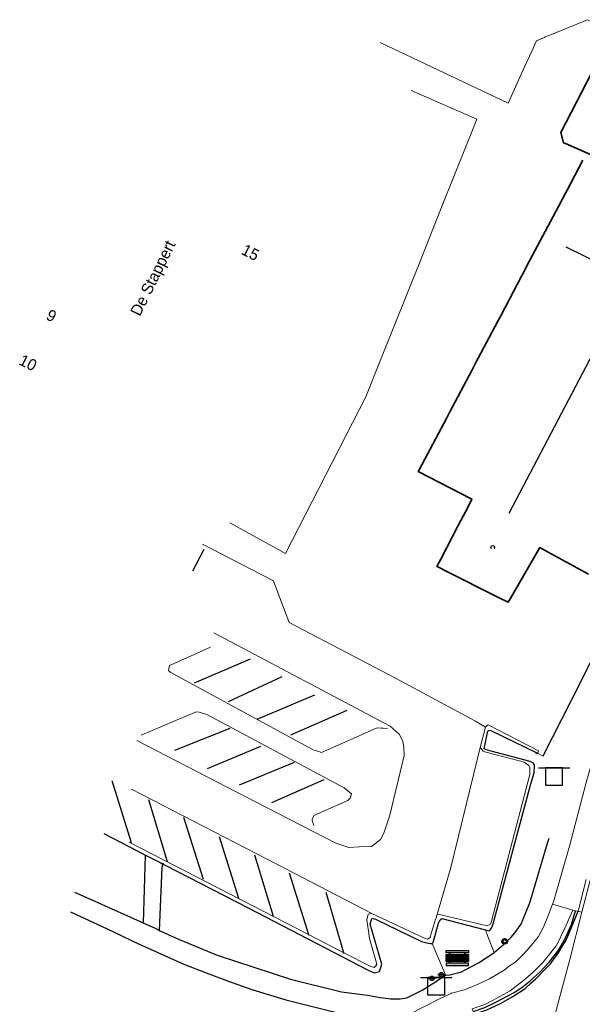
# Model space of a CAD drawing. Header units: metres. Extents: x 169249 to 194689, y 406250 to 412203.
# Tile 325 of 442: x 187828 to 187877, y 411261 to 411348. Entities that reach past the tile are written whole.
import ezdxf
from ezdxf.enums import TextEntityAlignment as Align

# ---------------------------------------------------------------- set-up
doc = ezdxf.new("R2010")
doc.units = ezdxf.units.M
doc.layers.get('0').update_dxf_attribs({"linetype": 'CONTINUOUS'})
for name, color, linetype in [('BGT_NLCS_N264$0$B-WE-IE-MEUBILAIR_WEGMEUBILAIR-S', 252, 'CONTINUOUS'), ('BGT_NLCS_N264$0$B-WE-KG-KADASTRAAL_NOK-G', 252, 'CONTINUOUS'), ('BGT_NLCS_N264$0$B-WE-OG-TOPOGRAFIE_WEG_RIJWEG-G', 252, 'CONTINUOUS'), ('BGT_NLCS_N264$0$B-WE-OG-TOPOGRAFIE_WEG_VOETPAD-G', 252, 'CONTINUOUS'), ('BGT_NLCS_N264$0$B-WE-VH-KANTOPSLUITING-G', 252, 'CONTINUOUS'), ('BGT_NLCS_N264$0$B-WE-VW-MARKERING-G', 252, 'CONTINUOUS'), ('BGT_NLCS_N264$0$B-WE-VW-VERKEERSTEKEN_DRAAGCONSTRUCTIE-S', 252, 'CONTINUOUS'), ('BGT_NLCS_N264$0$Label_Nummeraanduidingreeks', 252, 'CONTINUOUS'), ('BGT_NLCS_N264$0$Label_Openbareruimte', 252, 'CONTINUOUS')]:
    doc.layers.add(name, color=color, linetype=linetype)
for name, color, linetype, lineweight in [('BGT_NLCS_N264$0$B-WE-IE-TERREINAFSCHEIDING_KUNSTMATIG_SCHUTTING-G', 252, 'BGT_NLCS_N264$0$IE-TERREINAFSCHEIDING-KUNSTMATIG-DICHT', 18), ('BGT_NLCS_N264$0$B-WE-OG-TOPOGRAFIE_BEBOUWING-G', 252, 'CONTINUOUS', 35), ('BGT_NLCS_N264$0$B-WE-OG-TOPOGRAFIE_WEG_PARKEERPLAATS-G', 252, 'CONTINUOUS', 18), ('BGT_NLCS_N264$0$B-WE-OG-TOPOGRAFIE_WEG_PARKEERPLAATS-GV', 252, 'CONTINUOUS', 18), ('BGT_NLCS_N264$0$B-WE-OG-TOPOGRAFIE_WEG_RIJWEG-GV', 252, 'CONTINUOUS', 18), ('BGT_NLCS_N264$0$B-WE-OG-TOPOGRAFIE_WEG_RIJWIELPAD-G', 252, 'CONTINUOUS', 18), ('BGT_NLCS_N264$0$B-WE-OG-TOPOGRAFIE_WEG_RIJWIELPAD-GV', 252, 'CONTINUOUS', 18), ('BGT_NLCS_N264$0$B-WE-OG-TOPOGRAFIE_WEG_VERHARD-G', 252, 'CONTINUOUS', 18), ('BGT_NLCS_N264$0$B-WE-OG-TOPOGRAFIE_WEG_VOETPAD-GV', 252, 'CONTINUOUS', 18), ('BGT_NLCS_N264$0$B-WE-VW-VERKEERSTEKEN_BORD-S', 252, 'CONTINUOUS', 25), ('X-XX-AL-REFERENTIE-G', 7, 'CONTINUOUS', 18)]:
    doc.layers.add(name, color=color, linetype=linetype, lineweight=lineweight)
doc.styles.add('BGT_NLCS_N264$0$STANDARD', font='txt')
doc.linetypes.add('BGT_NLCS_N264$0$IE-TERREINAFSCHEIDING-KUNSTMATIG-DICHT', pattern='A,8,-1,[82,NLCS.SHX,S=0.75,R=90,X=0,Y=0],-1', length=10)

# ---------------------------------------------------------------- blocks, each defined once
blk = doc.blocks.new('BGT_NLCS_N264$0$SIE-WEG_AFVALBAK_TYPE_01')
for radius in [0.25, 0.156]:
    blk.add_circle((0, 0), radius)
blk = doc.blocks.new('BGT_NLCS_N264$0$SVW-VERKEERSTEKEN_BORD_ANWB-SO')
blk.add_line((-1.375, 0), (1.375, 0))
at = {"flags": 128}
blk.add_lwpolyline([(-0.75, 0), (-0.75, -1.5), (0.75, -1.5), (0.75, 0)], close=True, dxfattribs=at)
blk = doc.blocks.new('BGT_NLCS_N264$0$SIE-WEG_PICKNICKSET')
for points in [[(0, 0.442), (0, 0.638), (-1.969, 0.638), (-1.969, 0.442)], [(0, -0.676), (0, -0.48), (-1.969, -0.48), (-1.969, -0.676)]]:
    blk.add_hatch(color=256).paths.add_polyline_path(points)
for p, q in [((-1.673, 0.279, 0.013), (-1.673, 0.442, 0.013)), ((-1.624, 0.279, 0.013), (-1.624, 0.442, 0.013)), ((-0.344, 0.279, 0.013), (-0.344, 0.442, 0.013)), ((-0.295, 0.279, 0.013), (-0.295, 0.442, 0.013)), ((-1.673, -0.48, 0.013), (-1.673, -0.319, 0.013)), ((-1.624, -0.48, 0.013), (-1.624, -0.319, 0.013)), ((-0.344, -0.48, 0.013), (-0.344, -0.319, 0.013)), ((-0.295, -0.48, 0.013), (-0.295, -0.319, 0.013))]:
    blk.add_line(p, q)
at = {"flags": 128}
for points, elevation in [([(-1.969, 0.638), (0, 0.638), (0, 0.442), (-1.969, 0.442)], 0.013), ([(-1.969, 0.159), (-1.969, 0.279), (0, 0.279), (0, 0.159)], 0.013), ([(-1.969, -0.159), (-1.969, -0.04), (0, -0.04), (0, -0.159)], -0.013), ([(-1.969, -0.319), (-1.969, -0.199), (0, -0.199), (0, -0.319)], -0.026), ([(-1.969, -0.676), (0, -0.676), (0, -0.48), (-1.969, -0.48)], 0.013)]:
    blk.add_lwpolyline(points, close=True, dxfattribs=dict(at, elevation=elevation))
blk.add_lwpolyline([(-1.969, 0), (-1.969, 0.12), (0, 0.12), (0, 0)], close=True, dxfattribs=at)
blk = doc.blocks.new('BGT_NLCS_N264$0$SIE-WEG_VERKEERSBORD_PAAL-SO')
blk.add_line((-0.3, 0), (0.3, 0))
for radius in [0.2, 0.0745]:
    blk.add_circle((0, 0), radius)
blk = doc.blocks.new('BGT_NLCS_N264')
at = {"layer": 'BGT_NLCS_N264$0$B-WE-IE-TERREINAFSCHEIDING_KUNSTMATIG_SCHUTTING-G'}
blk.add_polyline3d([(187892.374, 411340.455, 11.6), (187877.676, 411347.922, 11.678), (187873.938, 411346.374, 11.665), (187873.882, 411346.351, 11.664), (187873.188, 411346.064, 11.662), (187872.781, 411345.167, 11.66), (187872.15, 411343.78, 11.656), (187870.847, 411340.911, 11.648), (187870.702, 411340.592, 11.647), (187859.459, 411345.908, 11.669)], dxfattribs=at)
at = {"layer": 'BGT_NLCS_N264$0$B-WE-KG-KADASTRAAL_NOK-G'}
blk.add_line((187880.443, 411325.647, 32.455), (187875.796, 411327.949, 32.504), dxfattribs=at)
for points in [[(187870.795, 411304.568, 32.554), (187881.555, 411325.1, 32.519), (187886.028, 411333.833, 32.696)], [(187869.243, 411301.44, 64.788), (187869.193, 411301.59, 64.791), (187869.241, 411301.692, 64.793), (187869.363, 411301.72, 64.794), (187869.478, 411301.677, 64.793), (187869.491, 411301.556, 64.791), (187869.441, 411301.456, 64.789)]]:
    blk.add_polyline3d(points, dxfattribs=at)
at = {"layer": 'BGT_NLCS_N264$0$B-WE-OG-TOPOGRAFIE_BEBOUWING-G'}
for points in [[(187877.765, 411299.198, 19.657), (187874.211, 411301.151, 26.116), (187873.482, 411301.542, 41.295), (187871.168, 411297.545, 41.773), (187870.701, 411296.739, 41.87), (187869.899, 411297.144, 41.868), (187869.618, 411297.286, 41.867), (187865.383, 411299.427, 41.855), (187864.53, 411299.858, 41.852), (187864.45, 411299.898, 41.852), (187864.504, 411300.001, 41.853), (187864.782, 411300.532, 41.856), (187866.353, 411303.534, 41.875), (187867.155, 411305.065, 41.884), (187867.507, 411305.802, 34.256), (187862.812, 411308.22, 19.289), (187862.901, 411308.389, 19.286), (187865.311, 411312.951, 19.197), (187865.585, 411313.468, 19.187), (187867.504, 411317.103, 19.117), (187867.849, 411317.755, 19.104), (187869.762, 411321.376, 19.034), (187870.107, 411322.03, 19.021), (187871.885, 411325.395, 18.956), (187872.096, 411325.794, 18.948), (187872.356, 411326.286, 18.938), (187875.355, 411331.964, 18.828), (187875.497, 411332.232, 18.823), (187875.91, 411333.015, 18.808), (187876.885, 411334.86, 18.772), (187877.261, 411335.572, 18.758)], [(187878.456, 411335.847, 16.975), (187875.726, 411337.031, 16.846), (187875.565, 411337.101, 16.838), (187875.323, 411338.023, 16.814), (187878.511, 411344.176, 16.798)]]:
    blk.add_polyline3d(points, dxfattribs=at)
at = {"layer": 'BGT_NLCS_N264$0$B-WE-OG-TOPOGRAFIE_WEG_PARKEERPLAATS-G'}
for p, q in [((187837.427, 411275.66, 11.334), (187853.164, 411267.555, 11.502)), ((187853.164, 411267.555, 11.502), (187856.284, 411265.948, 11.535))]:
    blk.add_line(p, q, dxfattribs=at)
for points in [[(187860.097, 411285.659, 11.385), (187859.728, 411285.681, 11.385), (187859.571, 411285.691, 11.385), (187859.191, 411285.704, 11.402), (187854.321, 411283.556, 11.477), (187853.993, 411283.656, 11.477), (187853.665, 411283.755, 11.477), (187853.525, 411283.798, 11.477), (187850.812, 411285.272, 11.432), (187841.023, 411290.591, 11.268), (187840.864, 411290.742, 11.266), (187840.946, 411291.177, 11.264), (187841.358, 411291.358, 11.264), (187844.561, 411292.812, 11.216)], [(187838.477, 411285.078, 11.208), (187843.289, 411287.116, 11.294), (187843.56, 411287.085, 11.3), (187844.238, 411286.879, 11.312), (187856.314, 411280.445, 11.523), (187856.947, 411279.92, 11.464), (187856.825, 411279.523, 11.457), (187856.614, 411279.331, 11.457), (187853.632, 411278.015, 11.379), (187853.503, 411277.662, 11.376), (187853.481, 411277.601, 11.376), (187853.64, 411277.118, 11.382)], [(187864.367, 411269.025, 11.475), (187864.476, 411269.298, 11.479), (187864.801, 411269.276, 11.483), (187868.856, 411268.324, 11.487), (187869.154, 411268.463, 11.474), (187869.233, 411268.72, 11.472), (187872.62, 411281.62, 11.547), (187872.62, 411282.208, 11.563), (187872.522, 411282.391, 11.563), (187872.104, 411282.697, 11.563), (187871.225, 411282.924, 11.551), (187868.739, 411283.567, 11.518), (187868.512, 411283.661, 11.509), (187868.303, 411283.933, 11.509), (187868.285, 411283.957, 11.509), (187868.256, 411283.995, 11.509)], [(187856.284, 411265.948, 11.535), (187858.64, 411264.735, 11.56), (187858.944, 411264.642, 11.565), (187859.095, 411264.801, 11.568), (187859.168, 411264.957, 11.567), (187858.521, 411267.199, 11.484), (187858.398, 411268.059, 11.473), (187858.292, 411268.801, 11.463), (187858.284, 411268.856, 11.462), (187858.41, 411269.354, 11.466), (187858.695, 411269.403, 11.464), (187858.733, 411269.409, 11.464)]]:
    blk.add_polyline3d(points, dxfattribs=at)
at = {"layer": 'BGT_NLCS_N264$0$B-WE-OG-TOPOGRAFIE_WEG_PARKEERPLAATS-GV'}
for p, q in [((187876.614, 411269.646, 11.6), (187876.381, 411269.69, 11.608)), ((187876.847, 411269.601, 11.593), (187876.614, 411269.646, 11.6))]:
    blk.add_line(p, q, dxfattribs=at)
at = {"layer": 'BGT_NLCS_N264$0$B-WE-OG-TOPOGRAFIE_WEG_RIJWEG-G'}
for points in [[(187832.259, 411269.542, 11.405), (187834.665, 411268.436, 11.501), (187835.477, 411268.063, 11.533), (187836.148, 411267.737, 11.532), (187838.233, 411266.723, 11.527), (187842.221, 411264.954, 11.491), (187844.185, 411264.191, 11.491), (187846.063, 411263.498, 11.5), (187848.197, 411262.726, 11.5), (187851.166, 411261.817, 11.488), (187855.624, 411260.715, 11.506), (187855.678, 411260.702, 11.506)], [(187867.711, 411260.585, 11.476), (187867.716, 411260.587, 11.476), (187868.474, 411260.821, 11.482), (187868.844, 411260.936, 11.485), (187869.985, 411261.461, 11.509), (187871.107, 411262.112, 11.512), (187872.195, 411262.818, 11.542), (187872.735, 411263.305, 11.544), (187873.091, 411263.626, 11.545), (187874.128, 411264.676, 11.566), (187874.421, 411264.973, 11.572), (187875.167, 411265.99, 11.473), (187875.819, 411267.126, 11.59), (187875.854, 411267.207, 11.59), (187876.394, 411268.477, 11.596), (187876.847, 411269.601, 11.593)]]:
    blk.add_polyline3d(points, dxfattribs=at)
at = {"layer": 'BGT_NLCS_N264$0$B-WE-OG-TOPOGRAFIE_WEG_RIJWEG-GV'}
for p, q in [((187877.914, 411272.333, 11.596), (187877.184, 411269.514, 11.549)), ((187877.184, 411269.514, 11.549), (187876.847, 411269.601, 11.593))]:
    blk.add_line(p, q, dxfattribs=at)
blk.add_polyline3d([(187877.184, 411269.514, 11.549), (187876.136, 411265.468, 11.481), (187874.419, 411259.029, 11.45), (187873.041, 411253.4, 11.45), (187872.236, 411249.686, 11.47), (187870.763, 411239.476, 11.43), (187869.808, 411233.368, 11.43)], dxfattribs=at)
at = {"layer": 'BGT_NLCS_N264$0$B-WE-OG-TOPOGRAFIE_WEG_RIJWIELPAD-G'}
for points in [[(187860.707, 411259.88, 11.47), (187864.803, 411261.963, 11.602), (187865.695, 411262.384, 11.616), (187865.728, 411262.399, 11.617), (187866.858, 411262.696, 11.638), (187868.071, 411263.197, 11.644), (187869.054, 411263.667, 11.644), (187870.367, 411264.421, 11.662), (187870.832, 411264.793, 11.668), (187871.187, 411265.037, 11.67), (187871.435, 411265.207, 11.671), (187872.149, 411265.928, 11.683), (187872.719, 411266.597, 11.689), (187873.371, 411267.373, 11.701), (187873.819, 411268.198, 11.698), (187874.257, 411269.269, 11.68), (187874.596, 411270.211, 11.687)], [(187867.625, 411260.801, 11.512), (187867.539, 411261.016, 11.548), (187867.552, 411261.02, 11.549), (187868.559, 411261.364, 11.623), (187868.644, 411261.408, 11.626), (187869.374, 411261.782, 11.65), (187870.874, 411262.611, 11.656), (187872.049, 411263.523, 11.659), (187872.911, 411264.244, 11.665), (187873.763, 411265.093, 11.665), (187874.926, 411266.565, 11.667), (187874.934, 411266.575, 11.667), (187874.939, 411266.585, 11.667), (187875.689, 411268.104, 11.662), (187876.381, 411269.69, 11.608)]]:
    blk.add_polyline3d(points, dxfattribs=at)
at = {"layer": 'BGT_NLCS_N264$0$B-WE-OG-TOPOGRAFIE_WEG_RIJWIELPAD-GV'}
for p, q in [((187876.847, 411269.601, 11.593), (187877.568, 411272.391, 11.641)), ((187876.381, 411269.69, 11.608), (187874.596, 411270.211, 11.687))]:
    blk.add_line(p, q, dxfattribs=at)
at = {"layer": 'BGT_NLCS_N264$0$B-WE-OG-TOPOGRAFIE_WEG_VERHARD-G'}
for p, q in [((187868.712, 411285.755, 11.529), (187868.256, 411283.995, 11.509)), ((187873.293, 411283.495, 11.708), (187873.118, 411283.422, 11.722)), ((187873.766, 411283.226, 11.716), (187873.293, 411283.495, 11.708))]:
    blk.add_line(p, q, dxfattribs=at)
for points in [[(187862.195, 411341.714, 11.656), (187867.951, 411339.179, 11.629), (187867.512, 411338.082, 11.63), (187864.979, 411331.745, 11.636), (187862.99, 411326.77, 11.641), (187859.468, 411317.96, 11.65), (187858.202, 411314.794, 11.653), (187851.148, 411301.017, 11.576), (187850.885, 411301.163, 11.576), (187846.252, 411303.729, 11.569)], [(187868.712, 411285.755, 11.529), (187867.831, 411286.302, 11.541), (187860.875, 411290.047, 11.459), (187851.458, 411294.978, 11.397), (187851.429, 411295.054, 11.398), (187850.085, 411298.609, 11.453), (187850.08, 411298.621, 11.453), (187849.194, 411299.08, 11.452), (187843.87, 411301.837, 11.446)], [(187844.867, 411294.069, 11.245), (187860.351, 411285.866, 11.388), (187861.132, 411285.162, 11.392), (187861.45, 411284.536, 11.393), (187861.555, 411283.975, 11.385), (187861.573, 411283.27, 11.387), (187860.302, 411278.045, 11.369), (187859.78, 411276.467, 11.376), (187859.5, 411275.896, 11.377), (187858.702, 411275.291, 11.377), (187857.613, 411275.263, 11.379), (187856.704, 411275.2, 11.38), (187855.567, 411275.567, 11.367), (187849.491, 411278.707, 11.267), (187838.093, 411284.609, 11.203)], [(187873.293, 411283.495, 11.708), (187873.296, 411283.505, 11.706), (187873.355, 411283.699, 11.665), (187868.943, 411285.981, 11.542), (187868.868, 411285.907, 11.538), (187868.712, 411285.755, 11.529)], [(187868.256, 411283.995, 11.509), (187867.691, 411281.702, 11.501), (187865.654, 411273.431, 11.473), (187864.367, 411269.025, 11.475)], [(187858.733, 411269.409, 11.464), (187849.605, 411274.14, 11.343), (187849.426, 411274.233, 11.342), (187837.636, 411280.322, 11.251)], [(187864.367, 411269.025, 11.475), (187864.333, 411268.911, 11.475), (187864.241, 411268.603, 11.474), (187863.896, 411267.443, 11.472), (187863.849, 411267.288, 11.472), (187863.616, 411267.147, 11.472), (187863.402, 411267.212, 11.472), (187858.733, 411269.409, 11.464)], [(187868.704, 411267.965, 11.685), (187868.924, 411267.391, 11.704), (187869.464, 411265.983, 11.751), (187869.472, 411265.962, 11.752)], [(187865.217, 411263.968, 11.701), (187865.198, 411264.012, 11.7), (187864.018, 411266.753, 11.631)]]:
    blk.add_polyline3d(points, dxfattribs=at)
at = {"layer": 'BGT_NLCS_N264$0$B-WE-OG-TOPOGRAFIE_WEG_VOETPAD-G'}
for p, q in [((187838.667, 411268.537, 11.582), (187838.854, 411274.53, 11.498)), ((187840.4, 411273.826, 11.511), (187840.38, 411273.747, 11.52))]:
    blk.add_line(p, q, dxfattribs=at)
for points in [[(187873.766, 411283.226, 11.716), (187873.775, 411283.244, 11.716), (187876.255, 411288.15, 11.716), (187879.492, 411294.552, 11.716), (187881.68, 411298.735, 11.73), (187881.765, 411298.897, 11.731), (187888.535, 411311.676, 11.693), (187894.109, 411321.73, 11.718), (187894.243, 411321.972, 11.719), (187894.326, 411322.348, 11.731), (187894.338, 411322.812, 11.737), (187894.188, 411323.326, 11.737), (187894.169, 411323.377, 11.737), (187894.066, 411323.656, 11.737), (187893.928, 411323.902, 11.737), (187893.714, 411324.166, 11.737), (187893.498, 411324.411, 11.743), (187893.348, 411324.568, 11.746), (187892.792, 411325.109, 11.774), (187892.264, 411325.496, 11.77), (187891.729, 411325.89, 11.766), (187891.619, 411325.97, 11.765)], [(187869.472, 411265.962, 11.752), (187870.487, 411266.841, 11.77), (187870.988, 411267.349, 11.776), (187871.414, 411267.852, 11.782), (187871.872, 411268.52, 11.782), (187872.061, 411268.988, 11.777), (187872.607, 411270.342, 11.764), (187874.163, 411275.59, 11.709), (187874.293, 411276.029, 11.704)], [(187840.38, 411273.747, 11.52), (187840.297, 411273.427, 11.556), (187840.06, 411267.911, 11.579)], [(187838.667, 411268.537, 11.582), (187833.645, 411270.795, 11.594), (187832.651, 411271.242, 11.596)], [(187840.06, 411267.911, 11.579), (187839.776, 411268.039, 11.58), (187838.667, 411268.537, 11.582)], [(187840.06, 411267.911, 11.579), (187840.252, 411267.825, 11.579), (187841.746, 411267.153, 11.575), (187845.143, 411265.734, 11.617), (187851.597, 411263.639, 11.566), (187856.067, 411262.517, 11.614), (187858.359, 411262.215, 11.665), (187859.505, 411262.017, 11.668), (187859.957, 411261.962, 11.67), (187860.375, 411261.912, 11.671), (187861.216, 411261.912, 11.674), (187861.796, 411261.987, 11.683), (187863.164, 411262.667, 11.689), (187864.163, 411263.299, 11.698), (187865.01, 411263.87, 11.701), (187865.109, 411263.917, 11.701), (187865.217, 411263.968, 11.701)], [(187865.217, 411263.968, 11.701), (187865.587, 411264.002, 11.701), (187866.592, 411264.287, 11.707), (187866.93, 411264.465, 11.707), (187868.086, 411265.073, 11.707), (187869.344, 411265.88, 11.748), (187869.472, 411265.962, 11.752)]]:
    blk.add_polyline3d(points, dxfattribs=at)
at = {"layer": 'BGT_NLCS_N264$0$B-WE-OG-TOPOGRAFIE_WEG_VOETPAD-GV'}
blk.add_polyline3d([(187874.596, 411270.211, 11.687), (187874.672, 411270.42, 11.689), (187876.101, 411275.322, 11.647), (187877.565, 411280.896, 11.617), (187878.355, 411283.663, 11.632), (187879.312, 411286.733, 11.65), (187880.222, 411289.613, 11.656), (187880.917, 411291.54, 11.656), (187881.811, 411294.011, 11.656), (187882.83, 411296.606, 11.662), (187883.832, 411299.045, 11.669), (187884.854, 411301.364, 11.675), (187885.905, 411303.546, 11.641), (187889.527, 411310.869, 11.623), (187894.567, 411320.827, 11.606), (187903.157, 411337.905, 11.513), (187903.793, 411339.173, 11.516)], dxfattribs=at)
at = {"layer": 'BGT_NLCS_N264$0$B-WE-VH-KANTOPSLUITING-G'}
blk.add_line((187835.18, 411276.415, 11.451), (187838.854, 411274.53, 11.498), dxfattribs=at)
for points in [[(187868.704, 411267.965, 11.685), (187869.062, 411267.873, 11.685), (187869.238, 411268.121, 11.683), (187869.401, 411268.492, 11.679), (187872.705, 411280.789, 11.73), (187872.979, 411281.747, 11.729), (187873.008, 411282.393, 11.727), (187872.921, 411282.605, 11.727), (187872.643, 411282.739, 11.729), (187868.778, 411283.781, 11.633), (187868.598, 411283.852, 11.632), (187868.629, 411284.01, 11.629), (187868.89, 411285.309, 11.659), (187868.986, 411285.514, 11.657), (187869.195, 411285.485, 11.678), (187873.293, 411283.495, 11.708)], [(187838.854, 411274.53, 11.498), (187840.147, 411273.867, 11.515), (187840.38, 411273.747, 11.518)], [(187840.38, 411273.747, 11.518), (187840.569, 411273.65, 11.52), (187847.877, 411269.899, 11.616), (187858.418, 411264.409, 11.706), (187858.942, 411264.199, 11.725), (187859.392, 411264.297, 11.713), (187859.486, 411264.554, 11.7), (187859.608, 411264.954, 11.697), (187858.575, 411268.459, 11.634), (187858.701, 411268.874, 11.628), (187858.754, 411268.992, 11.626), (187859.061, 411268.899, 11.626), (187863.099, 411266.932, 11.648), (187863.692, 411266.785, 11.639), (187863.897, 411266.765, 11.634), (187864.018, 411266.753, 11.631)], [(187867.625, 411260.801, 11.512), (187867.634, 411260.804, 11.512), (187868.64, 411261.145, 11.551), (187869.558, 411261.576, 11.557), (187871.235, 411262.452, 11.566), (187871.917, 411262.907, 11.569), (187872.636, 411263.485, 11.581), (187873.482, 411264.232, 11.587), (187874.302, 411265.137, 11.584), (187875.059, 411266.093, 11.569), (187875.753, 411267.255, 11.611), (187876.252, 411268.446, 11.617), (187876.614, 411269.646, 11.6)], [(187864.018, 411266.753, 11.631), (187864.117, 411266.857, 11.623), (187864.586, 411268.562, 11.563), (187864.72, 411268.84, 11.565), (187864.89, 411268.957, 11.611), (187868.605, 411267.991, 11.683), (187868.704, 411267.965, 11.685)]]:
    blk.add_polyline3d(points, dxfattribs=at)
at = {"layer": 'BGT_NLCS_N264$0$B-WE-VW-MARKERING-G'}
for p, q in [((187843.021, 411299.518, 11.458), (187844.008, 411301.42, 11.498)), ((187848.038, 411291.753, 11.28), (187843.136, 411289.639, 11.33)), ((187850.821, 411290.191, 11.299), (187846.103, 411287.982, 11.366)), ((187848.672, 411286.465, 11.397), (187853.717, 411288.596, 11.327)), ((187856.533, 411287.219, 11.384), (187851.585, 411285.079, 11.445)), ((187846.272, 411285.643, 11.387), (187841.394, 411283.706, 11.24)), ((187844.291, 411282.149, 11.287), (187848.976, 411284.108, 11.389)), ((187851.899, 411282.652, 11.443), (187847.065, 411280.671, 11.306)), ((187835.904, 411281.086, 11.256), (187837.6, 411275.629, 11.4)), ((187849.952, 411279.146, 11.351), (187854.542, 411281.18, 11.497)), ((187840.773, 411273.946, 11.367), (187839.139, 411279.381, 11.313)), ((187842.193, 411277.849, 11.338), (187843.904, 411272.413, 11.45)), ((187845.321, 411276.166, 11.362), (187847.028, 411270.754, 11.467)), ((187850.106, 411269.137, 11.551), (187848.446, 411274.525, 11.408)), ((187851.482, 411272.963, 11.425), (187853.164, 411267.555, 11.574)), ((187856.284, 411265.948, 11.588), (187854.725, 411271.244, 11.476)), ((187853.164, 411267.555, 11.574), (187853.18, 411267.504, 11.575)), ((187856.308, 411265.867, 11.59), (187856.284, 411265.948, 11.588))]:
    blk.add_line(p, q, dxfattribs=at)
at = {"layer": 'BGT_NLCS_N264$0$B-WE-IE-MEUBILAIR_WEGMEUBILAIR-S', "color": 7}
for name, p in [('BGT_NLCS_N264$0$SIE-WEG_AFVALBAK_TYPE_01', (187870.395, 411266.953, 11.659)), ('BGT_NLCS_N264$0$SIE-WEG_PICKNICKSET', (187867.231, 411265.515, 11.653))]:
    blk.add_blockref(name, p, dxfattribs=at)
at = {"layer": 'BGT_NLCS_N264$0$B-WE-VW-VERKEERSTEKEN_BORD-S', "color": 7}
for p in [(187874.734, 411282.188, 11.709), (187864.379, 411263.763, 11.562)]:
    blk.add_blockref('BGT_NLCS_N264$0$SVW-VERKEERSTEKEN_BORD_ANWB-SO', p, dxfattribs=at)
at = {"layer": 'BGT_NLCS_N264$0$B-WE-VW-VERKEERSTEKEN_DRAAGCONSTRUCTIE-S', "color": 7}
for p in [(187864.008, 411263.707, 11.543), (187864.829, 411264.027, 11.631)]:
    blk.add_blockref('BGT_NLCS_N264$0$SIE-WEG_VERKEERSBORD_PAAL-SO', p, dxfattribs=at)
at = {"layer": 'BGT_NLCS_N264$0$Label_Nummeraanduidingreeks', "color": 7, "lineweight": 18, "style": 'BGT_NLCS_N264$0$STANDARD'}
for s, rotation, p in [('15', -27.2, (187848.071, 411327.471)), ('9', -26.5, (187830.595, 411321.919)), ('10', -26.5, (187828.538, 411317.79))]:
    blk.add_text(s, height=1, rotation=rotation, dxfattribs=at).set_placement(p, align=Align.MIDDLE)
at = {"layer": 'BGT_NLCS_N264$0$Label_Openbareruimte', "color": 252, "lineweight": 18, "style": 'BGT_NLCS_N264$0$STANDARD'}
blk.add_text('De Stappert', height=1, rotation=63.76806, dxfattribs=at).set_placement((187839.619, 411325.161), align=Align.MIDDLE)

msp = doc.modelspace()

# ---------------------------------------------------------------- block references
at = {"layer": 'X-XX-AL-REFERENTIE-G'}
msp.add_blockref('BGT_NLCS_N264', (0, 0), dxfattribs=at)

doc.saveas('drawing.dxf')
